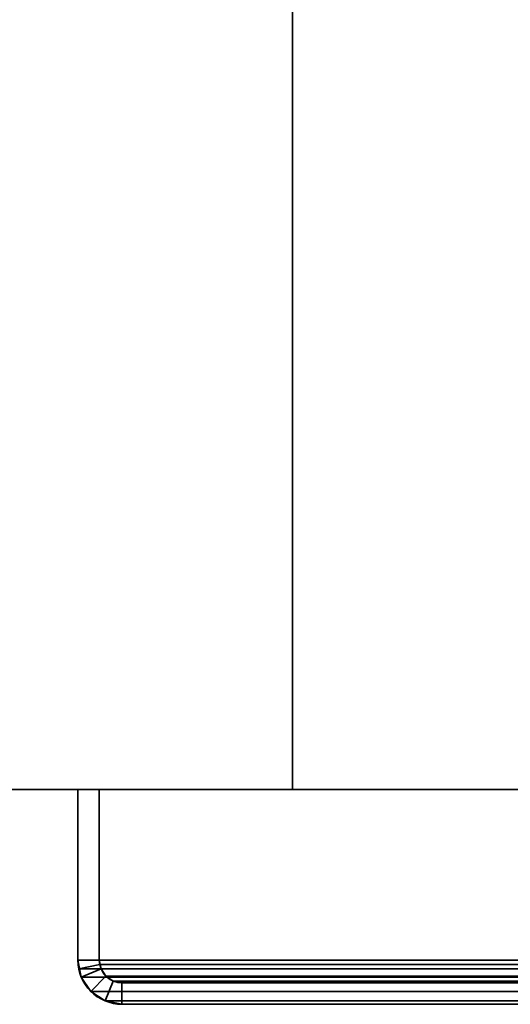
# Model space of a CAD drawing. Header units: millimetres. Extents: x -603 to 3703, y -120 to 193.
# Tile 606 of 656: x 2428 to 2463, y -50 to 19. Entities that reach past the tile are written whole.
import ezdxf

# ---------------------------------------------------------------- set-up
doc = ezdxf.new("R2010")
doc.units = ezdxf.units.MM
doc.layers.add('151', color=7, linetype='Continuous', true_color=0xffffff)

# ---------------------------------------------------------------- blocks, each defined once
blk = doc.blocks.new('UG_SURFACE_003')
at = {"layer": '151', "color": 252, "linetype": 'Continuous', "lineweight": 35}
for points in [[(3702.5, -35, 2213), (3702.5, 174.4, 2213), (2297.5, 174.4, 2213), (2297.5, -35, 2213)], [(2297.5, -35, -7), (2297.5, 174.4, -7), (2447.5, 174.4, -7), (2447.5, -35, -7)], [(2447.5, -35, -7), (2447.5, 174.4, -7), (2447.5, 174.4, 2063), (2447.5, -35, 2063)], [(2447.5, -35, 2063), (2447.5, 174.4, 2063), (3552.5, 174.4, 2063), (3552.5, -35, 2063)], [(3702.5, -35, 2213), (2297.5, -35, 2213), (2447.5, -35, 2063), (3552.5, -35, 2063)], [(2297.5, -35, 2213), (2297.5, -35, -7), (2447.5, -35, -7), (2447.5, -35, 2063)]]:
    blk.add_3dface(points, dxfattribs=at)
blk = doc.blocks.new('UG_SURFACE_164')
at = {"layer": '151', "color": 252, "linetype": 'Continuous', "lineweight": 35}
for points in [[(2432.5, -35, 2076), (2432.5, -35, -7), (2432.5, -46.92, -7), (2432.5, -46.92, 2076)], [(2432.5, -35, 2076), (2434, -35, 2074.5), (2434, -35, -7), (2432.5, -35, -7)], [(2434, -46.92, 2074.5), (2434, -35, 2074.5), (2432.5, -35, 2076), (2432.5, -46.92, 2076)], [(2432.5, -46.92, -7), (2432.5, -35, -7), (2434, -35, -7), (2434, -46.92, -7)], [(2434, -35, 2074.5), (2434, -46.92, 2074.5), (2434, -46.92, -7), (2434, -35, -7)], [(2432.5, -46.92, -7), (2432.734, -48.099, -7), (2432.734, -48.099, 2075.766)], [(2432.734, -48.099, 2075.766), (2432.559, -47.521, 2075.941), (2432.5, -46.92, -7)], [(2432.559, -47.521, 2075.941), (2432.5, -46.92, 2076), (2432.5, -46.92, -7)], [(2432.5, -46.92, 2076), (2432.559, -47.521, 2075.941), (2434.03, -47.228, 2074.47), (2434, -46.92, 2074.5)], [(2434, -46.92, -7), (2434.12, -47.525, -7), (2432.734, -48.099, -7), (2432.5, -46.92, -7)], [(2432.559, -47.521, 2075.941), (2432.734, -48.099, 2075.766), (2434.12, -47.525, 2074.38), (2434.03, -47.228, 2074.47)], [(2434, -46.92, -7), (2434.03, -47.228, 2074.47), (2434.12, -47.525, 2074.38)], [(2434, -46.92, -7), (2434, -46.92, 2074.5), (2434.03, -47.228, 2074.47)], [(2434.12, -47.525, 2074.38), (2434.12, -47.525, -7), (2434, -46.92, -7)], [(2432.734, -48.099, 2075.766), (2433.402, -49.098, 2075.098), (2434.463, -48.037, 2074.037), (2434.12, -47.525, 2074.38)], [(2433.402, -49.098, -7), (2432.734, -48.099, -7), (2434.12, -47.525, -7), (2434.463, -48.037, -7)], [(2432.734, -48.099, 2075.766), (2432.734, -48.099, -7), (2433.402, -49.098, -7), (2433.402, -49.098, 2075.098)], [(2434.975, -48.38, 2073.525), (2434.463, -48.037, 2074.037), (2433.402, -49.098, 2075.098), (2434.401, -49.766, 2074.099)], [(2434.463, -48.037, -7), (2434.975, -48.38, -7), (2434.401, -49.766, -7), (2433.402, -49.098, -7)], [(2434.463, -48.037, 2074.037), (2434.463, -48.037, -7), (2434.12, -47.525, -7), (2434.12, -47.525, 2074.38)], [(2434.975, -48.38, 2073.525), (2434.975, -48.38, -7), (2434.463, -48.037, -7), (2434.463, -48.037, 2074.037)], [(2435.58, -48.5, 2072.92), (2434.975, -48.38, 2073.525), (2434.401, -49.766, 2074.099), (2435.58, -50, 2072.92)], [(2435.58, -50, -7), (2434.401, -49.766, -7), (2434.975, -48.38, -7), (2435.58, -48.5, -7)], [(2435.58, -48.5, 2072.92), (2435.58, -48.5, -7), (2434.975, -48.38, -7), (2434.975, -48.38, 2073.525)], [(2435.58, -48.5, 2072.92), (2484.42, -48.5, 2024.08), (2484.42, -48.5, -7), (2435.58, -48.5, -7)], [(2435.58, -50, 2072.92), (2484.42, -50, 2024.08), (2484.42, -48.5, 2024.08), (2435.58, -48.5, 2072.92)], [(2435.58, -48.5, -7), (2484.42, -48.5, -7), (2484.42, -50, -7), (2435.58, -50, -7)], [(2433.402, -49.098, 2075.098), (2433.402, -49.098, -7), (2434.401, -49.766, -7), (2434.401, -49.766, 2074.099)], [(2434.401, -49.766, 2074.099), (2434.401, -49.766, -7), (2435.58, -50, -7), (2435.58, -50, 2072.92)], [(2435.58, -50, 2072.92), (2435.58, -50, -7), (2484.42, -50, -7), (2484.42, -50, 2024.08)]]:
    blk.add_3dface(points, dxfattribs=at)
blk = doc.blocks.new('UG_SURFACE_165')
at = {"layer": '151', "color": 252, "linetype": 'Continuous', "lineweight": 35}
for points in [[(2432.5, -35, 2076), (2432.5, -35, -7), (2432.5, -46.92, -7), (2432.5, -46.92, 2076)], [(2432.5, -35, 2076), (2434, -35, 2074.5), (2434, -35, -7), (2432.5, -35, -7)], [(2434, -46.92, 2074.5), (2434, -35, 2074.5), (2432.5, -35, 2076), (2432.5, -46.92, 2076)], [(2432.5, -46.92, -7), (2432.5, -35, -7), (2434, -35, -7), (2434, -46.92, -7)], [(2434, -35, 2074.5), (2434, -46.92, 2074.5), (2434, -46.92, -7), (2434, -35, -7)], [(2432.5, -46.92, -7), (2432.734, -48.099, -7), (2432.734, -48.099, 2075.766)], [(2432.734, -48.099, 2075.766), (2432.559, -47.521, 2075.941), (2432.5, -46.92, -7)], [(2432.559, -47.521, 2075.941), (2432.5, -46.92, 2076), (2432.5, -46.92, -7)], [(2432.5, -46.92, 2076), (2432.559, -47.521, 2075.941), (2434.03, -47.228, 2074.47), (2434, -46.92, 2074.5)], [(2434, -46.92, -7), (2434.12, -47.525, -7), (2432.734, -48.099, -7), (2432.5, -46.92, -7)], [(2432.559, -47.521, 2075.941), (2432.734, -48.099, 2075.766), (2434.12, -47.525, 2074.38), (2434.03, -47.228, 2074.47)], [(2434, -46.92, -7), (2434.03, -47.228, 2074.47), (2434.12, -47.525, 2074.38)], [(2434, -46.92, -7), (2434, -46.92, 2074.5), (2434.03, -47.228, 2074.47)], [(2434.12, -47.525, 2074.38), (2434.12, -47.525, -7), (2434, -46.92, -7)], [(2432.734, -48.099, 2075.766), (2433.402, -49.098, 2075.098), (2434.463, -48.037, 2074.037), (2434.12, -47.525, 2074.38)], [(2433.402, -49.098, -7), (2432.734, -48.099, -7), (2434.12, -47.525, -7), (2434.463, -48.037, -7)], [(2432.734, -48.099, 2075.766), (2432.734, -48.099, -7), (2433.402, -49.098, -7), (2433.402, -49.098, 2075.098)], [(2434.975, -48.38, 2073.525), (2434.463, -48.037, 2074.037), (2433.402, -49.098, 2075.098), (2434.401, -49.766, 2074.099)], [(2434.463, -48.037, -7), (2434.975, -48.38, -7), (2434.401, -49.766, -7), (2433.402, -49.098, -7)], [(2434.463, -48.037, 2074.037), (2434.463, -48.037, -7), (2434.12, -47.525, -7), (2434.12, -47.525, 2074.38)], [(2434.975, -48.38, 2073.525), (2434.975, -48.38, -7), (2434.463, -48.037, -7), (2434.463, -48.037, 2074.037)], [(2435.58, -48.5, 2072.92), (2434.975, -48.38, 2073.525), (2434.401, -49.766, 2074.099), (2435.58, -50, 2072.92)], [(2435.58, -50, -7), (2434.401, -49.766, -7), (2434.975, -48.38, -7), (2435.58, -48.5, -7)], [(2435.58, -48.5, 2072.92), (2435.58, -48.5, -7), (2434.975, -48.38, -7), (2434.975, -48.38, 2073.525)], [(2435.58, -48.5, 2072.92), (2484.42, -48.5, 2024.08), (2484.42, -48.5, -7), (2435.58, -48.5, -7)], [(2435.58, -50, 2072.92), (2484.42, -50, 2024.08), (2484.42, -48.5, 2024.08), (2435.58, -48.5, 2072.92)], [(2435.58, -48.5, -7), (2484.42, -48.5, -7), (2484.42, -50, -7), (2435.58, -50, -7)], [(2433.402, -49.098, 2075.098), (2433.402, -49.098, -7), (2434.401, -49.766, -7), (2434.401, -49.766, 2074.099)], [(2434.401, -49.766, 2074.099), (2434.401, -49.766, -7), (2435.58, -50, -7), (2435.58, -50, 2072.92)], [(2435.58, -50, 2072.92), (2435.58, -50, -7), (2484.42, -50, -7), (2484.42, -50, 2024.08)]]:
    blk.add_3dface(points, dxfattribs=at)
blk = doc.blocks.new('UG_SURFACE_166')
at = {"layer": '151', "color": 252, "linetype": 'Continuous', "lineweight": 35}
for points in [[(2432.5, -35, 2076), (3567.5, -35, 2076), (3566, -35, 2074.5), (2434, -35, 2074.5)], [(2432.5, -35, 2076), (2432.5, -46.92, 2076), (3567.5, -46.92, 2076), (3567.5, -35, 2076)], [(2432.5, -46.92, 2076), (2432.5, -35, 2076), (2434, -35, 2074.5), (2434, -46.92, 2074.5)], [(2434, -35, 2074.5), (3566, -35, 2074.5), (3566, -46.92, 2074.5), (2434, -46.92, 2074.5)], [(3567.5, -46.92, 2076), (2432.5, -46.92, 2076), (2432.559, -47.521, 2075.941)], [(2434, -46.92, 2074.5), (2434.03, -47.228, 2074.47), (2432.559, -47.521, 2075.941), (2432.5, -46.92, 2076)], [(3567.441, -47.521, 2075.941), (3567.5, -46.92, 2076), (2432.559, -47.521, 2075.941)], [(2434.03, -47.228, 2074.47), (2434.12, -47.525, 2074.38), (2432.734, -48.099, 2075.766), (2432.559, -47.521, 2075.941)], [(2434.03, -47.228, 2074.47), (2434, -46.92, 2074.5), (3566, -46.92, 2074.5)], [(2434.03, -47.228, 2074.47), (3566, -46.92, 2074.5), (3565.97, -47.228, 2074.47)], [(3565.97, -47.228, 2074.47), (3565.88, -47.525, 2074.38), (2434.12, -47.525, 2074.38), (2434.03, -47.228, 2074.47)], [(2432.559, -47.521, 2075.941), (2432.734, -48.099, 2075.766), (3567.266, -48.099, 2075.766), (3567.441, -47.521, 2075.941)], [(2434.12, -47.525, 2074.38), (2434.463, -48.037, 2074.037), (2433.402, -49.098, 2075.098), (2432.734, -48.099, 2075.766)], [(3567.266, -48.099, 2075.766), (2432.734, -48.099, 2075.766), (2433.402, -49.098, 2075.098), (3566.598, -49.098, 2075.098)], [(2434.401, -49.766, 2074.099), (2433.402, -49.098, 2075.098), (2434.463, -48.037, 2074.037), (2434.975, -48.38, 2073.525)], [(3565.537, -48.037, 2074.037), (2434.463, -48.037, 2074.037), (2434.12, -47.525, 2074.38), (3565.88, -47.525, 2074.38)], [(3565.025, -48.38, 2073.525), (2434.975, -48.38, 2073.525), (2434.463, -48.037, 2074.037), (3565.537, -48.037, 2074.037)], [(2435.58, -50, 2072.92), (2434.401, -49.766, 2074.099), (2434.975, -48.38, 2073.525), (2435.58, -48.5, 2072.92)], [(3564.42, -48.5, 2072.92), (2435.58, -48.5, 2072.92), (2434.975, -48.38, 2073.525), (3565.025, -48.38, 2073.525)], [(2435.58, -48.5, 2072.92), (3564.42, -48.5, 2072.92), (3515.58, -48.5, 2024.08), (2484.42, -48.5, 2024.08)], [(2484.42, -50, 2024.08), (2435.58, -50, 2072.92), (2435.58, -48.5, 2072.92), (2484.42, -48.5, 2024.08)], [(3566.598, -49.098, 2075.098), (2433.402, -49.098, 2075.098), (2434.401, -49.766, 2074.099), (3565.599, -49.766, 2074.099)], [(3565.599, -49.766, 2074.099), (2434.401, -49.766, 2074.099), (2435.58, -50, 2072.92), (3564.42, -50, 2072.92)], [(2435.58, -50, 2072.92), (2484.42, -50, 2024.08), (3515.58, -50, 2024.08), (3564.42, -50, 2072.92)]]:
    blk.add_3dface(points, dxfattribs=at)

msp = doc.modelspace()

# ---------------------------------------------------------------- linework, layer by layer
at = {"layer": '151', "color": 252, "linetype": 'Continuous', "lineweight": -3, "true_color": 0x939598}
for p, q in [((2447.5, -35, 2063), (2447.5, 174.4, 2063)), ((2447.5, 174.4, -7), (2447.5, -35, -7)), ((2297.5, -35, 2213), (3702.5, -35, 2213)), ((2297.5, -35, -7), (2447.5, -35, -7)), ((2432.5, -35, 2076), (2432.5, -46.92, 2076)), ((2432.5, -35, -7), (2434, -35, -7)), ((2432.5, -46.92, -7), (2432.5, -35, -7)), ((2432.5, -35, 2076), (2434, -35, 2074.5)), ((3567.5, -35, 2076), (2432.5, -35, 2076)), ((2432.5, -35, 2076), (2434, -35, 2074.5)), ((2432.5, -46.92, -7), (2432.5, -35, -7)), ((2432.5, -35, 2076), (2434, -35, 2074.5)), ((2432.5, -35, -7), (2434, -35, -7)), ((2432.5, -35, 2076), (2432.5, -35, -7)), ((2432.5, -35, 2076), (2432.5, -35, -7)), ((2432.5, -35, 2076), (2432.5, -46.92, 2076)), ((2432.5, -35, 2076), (2432.5, -46.92, 2076)), ((2434, -35, 2074.5), (2434, -46.92, 2074.5)), ((2434, -35, 2074.5), (2434, -35, -7)), ((3566, -35, 2074.5), (2434, -35, 2074.5)), ((2434, -35, 2074.5), (2434, -35, -7)), ((2434, -46.92, -7), (2434, -35, -7)), ((2434, -35, 2074.5), (2434, -46.92, 2074.5)), ((2434, -46.92, -7), (2434, -35, -7)), ((2434, -35, 2074.5), (2434, -46.92, 2074.5)), ((3552.5, -35, 2063), (2447.5, -35, 2063)), ((2447.5, -35, 2063), (2447.5, -35, -7)), ((3567.5, -46.92, 2076), (2432.5, -46.92, 2076)), ((2432.5, -46.92, 2076), (2432.5, -46.92, -7)), ((2432.5, -46.92, 2076), (2432.5, -46.92, -7)), ((3566, -46.92, 2074.5), (2434, -46.92, 2074.5)), ((2434, -46.92, 2074.5), (2434, -46.92, -7)), ((2434, -46.92, 2074.5), (2434, -46.92, -7)), ((3564.42, -48.5, 2072.92), (2435.58, -48.5, 2072.92)), ((2435.58, -48.5, 2072.92), (2484.42, -48.5, 2024.08)), ((2484.42, -48.5, -7), (2435.58, -48.5, -7)), ((2435.58, -48.5, 2072.92), (2484.42, -48.5, 2024.08)), ((2484.42, -48.5, -7), (2435.58, -48.5, -7)), ((2435.58, -48.5, 2072.92), (2484.42, -48.5, 2024.08)), ((2435.58, -48.5, 2072.92), (2435.58, -48.5, -7)), ((2435.58, -48.5, 2072.92), (2435.58, -48.5, -7)), ((2435.58, -50, 2072.92), (2435.58, -50, -7)), ((3564.42, -50, 2072.92), (2435.58, -50, 2072.92)), ((2484.42, -50, -7), (2435.58, -50, -7)), ((2484.42, -50, -7), (2435.58, -50, -7)), ((2435.58, -50, 2072.92), (2484.42, -50, 2024.08)), ((2435.58, -50, 2072.92), (2484.42, -50, 2024.08)), ((2435.58, -50, 2072.92), (2484.42, -50, 2024.08)), ((2435.58, -50, 2072.92), (2435.58, -50, -7))]:
    msp.add_line(p, q, dxfattribs=at)
at = {"layer": '151', "color": 252, "linetype": 'Continuous', "lineweight": -3, "true_color": 0x939598, "extrusion": (0, 0, -1)}
for radius in [3.08, 3.08, 1.58, 1.58]:
    msp.add_arc((-2435.58, -46.92, 7), radius, 270, 0, dxfattribs=at)
at = {"layer": '151', "color": 252, "linetype": 'Continuous', "lineweight": -3, "true_color": 0x939598, "extrusion": (0.707107, 6.12323e-17, 0.707107)}
for major_axis in [(-3.08, 0, 3.08), (-3.08, 0, 3.08), (-3.08, 0, 3.08), (-1.58, 0, 1.58), (-1.58, 0, 1.58), (-1.58, 0, 1.58)]:
    msp.add_ellipse((2435.58, -46.92, 2072.92), major_axis=major_axis, ratio=0.707107, start_param=0, end_param=1.570796, dxfattribs=at)

# ---------------------------------------------------------------- block references
at = {"layer": '151', "color": 252, "linetype": 'Continuous', "lineweight": -3, "true_color": 0x939598}
for name in ['UG_SURFACE_003', 'UG_SURFACE_164', 'UG_SURFACE_165', 'UG_SURFACE_166']:
    msp.add_blockref(name, (0, 0), dxfattribs=at)

doc.saveas('drawing.dxf')
